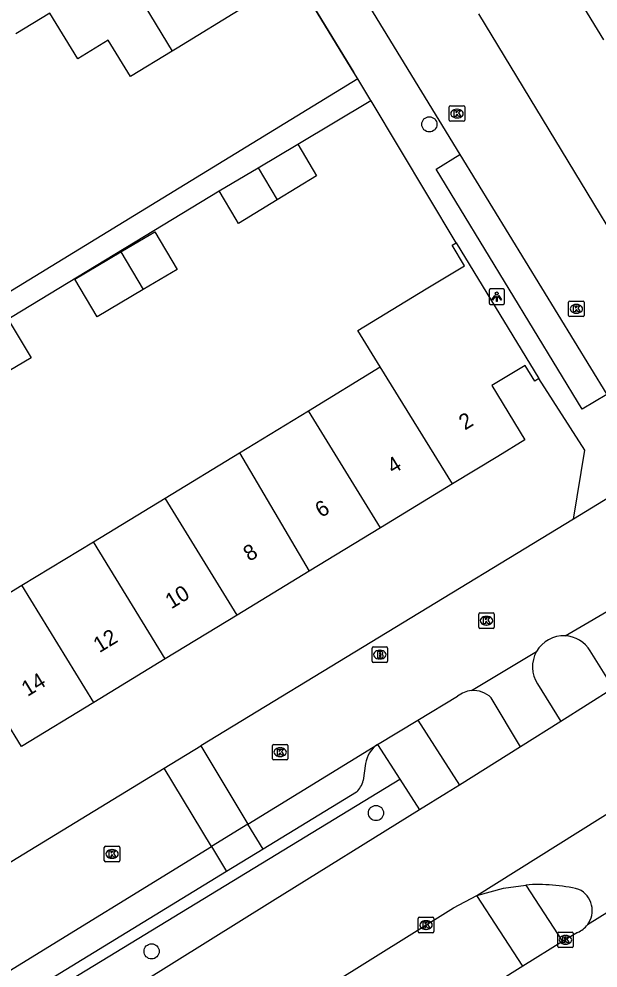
# Model space of a CAD drawing. Extents: x 157767 to 159171, y 387842 to 389425.
# Drawn here: x 158290.9 to 158328.2, y 388283.9 to 388345 of the extents above; entities that cross this region are included whole.
import ezdxf

# ---------------------------------------------------------------- set-up
doc = ezdxf.new("R2010")
doc.units = 0
for name, color, linetype in [('IMGEO_Boom', 7, 'Continuous'), ('IMGEO_Brandkraan', 7, 'Continuous'), ('IMGEO_Fietspad_open', 7, 'Continuous'), ('IMGEO_Kolk', 7, 'Continuous'), ('IMGEO_Lichtpunt', 7, 'Continuous'), ('IMGEO_Muur', 7, 'Continuous'), ('IMGEO_Pand', 7, 'Continuous'), ('IMGEO_Pand_nummerreeks', 7, 'Continuous'), ('IMGEO_Parkeervlak_open', 7, 'Continuous'), ('IMGEO_Rijbaan_lokaal_gesloten', 7, 'Continuous'), ('IMGEO_Rijbaan_lokaal_open', 7, 'Continuous'), ('IMGEO_Voetpad_open', 7, 'Continuous')]:
    doc.layers.add(name, color=color, linetype=linetype)

msp = doc.modelspace()

# ---------------------------------------------------------------- linework, layer by layer
at = {"layer": 'IMGEO_Boom'}
for centre in [(158317.365, 388338.17), (158313.928, 388293.831), (158299.48, 388284.927)]:
    msp.add_circle(centre, 0.489, dxfattribs=at)
at = {"layer": 'IMGEO_Brandkraan'}
for p, q in [((158313.676, 388303.603), (158313.676, 388304.455)), ((158313.751, 388304.529), (158314.603, 388304.529)), ((158314.164, 388304.309), (158314.189, 388304.309)), ((158314.677, 388304.455), (158314.677, 388303.603)), ((158314.603, 388303.529), (158313.751, 388303.529)), ((158314.187, 388303.749), (158314.162, 388303.749))]:
    msp.add_line(p, q, dxfattribs=at)
for points in [[(158313.676, 388303.603), (158313.676, 388304.455)], [(158313.751, 388304.529), (158314.603, 388304.529)], [(158314.024, 388304.229), (158314.024, 388303.829), (158314.237, 388303.829)], [(158314.255, 388304.229), (158314.024, 388304.229)], [(158314.203, 388304.148), (158314.149, 388304.148), (158314.149, 388304.072)], [(158314.149, 388304.072), (158314.202, 388304.072)], [(158314.211, 388303.996), (158314.149, 388303.996), (158314.149, 388303.915)], [(158314.677, 388304.455), (158314.677, 388303.603)], [(158314.603, 388303.529), (158313.751, 388303.529)], [(158314.149, 388303.915), (158314.211, 388303.915)]]:
    msp.add_lwpolyline(points, dxfattribs=at)
for centre, radius, start, end in [((158313.753, 388304.453), 0.0765, 91.55205, 178.44795), ((158313.753, 388304.453), 0.0765, 91.55205, 178.44795), ((158314.204, 388304.11), 0.0379, 267.82845, 90.93552), ((158314.212, 388303.955), 0.0404, 269.87594, 90.50774), ((158314.259, 388304.084), 0.145, 59.4692, 91.53667), ((158314.284, 388304.131), 0.0922, 285.51372, 58.15012), ((158314.289, 388303.939), 0.105, 301.31148, 78.98903), ((158314.601, 388304.453), 0.0765, 1.55205, 88.44795), ((158314.601, 388304.453), 0.0765, 1.55205, 88.44795), ((158313.753, 388303.605), 0.0765, 181.55205, 268.44795), ((158313.753, 388303.605), 0.0765, 181.55205, 268.44795), ((158314.243, 388304.08), 0.251, 268.66757, 293.53466), ((158314.601, 388303.605), 0.0765, 271.55205, 358.44795), ((158314.601, 388303.605), 0.0765, 271.55205, 358.44795)]:
    msp.add_arc(centre, radius, start, end, dxfattribs=at)
for centre, major_axis, ratio, start_param, end_param in [((158314.163, 388304.029), (-0.387, 0.002), 0.722429, 4.712389, 7.853982), ((158314.188, 388304.029), (-0.39, 0.002), 0.717154, 1.570796, 4.712389)]:
    msp.add_ellipse(centre, major_axis=major_axis, ratio=ratio, start_param=start_param, end_param=end_param, dxfattribs=at)
at = {"layer": 'IMGEO_Fietspad_open'}
for points in [[(158329.232, 388301.865), (158327.728, 388304.268)], [(158324.329, 388302.14), (158325.841, 388299.724)], [(158323.243, 388298.097), (158321.354, 388301.255)]]:
    msp.add_lwpolyline(points, dxfattribs=at)
for centre, radius, start, end in [((158326.011, 388303.236), 2.003, 31.00536, 87.31665), ((158326.009, 388303.234), 2.005, 150.38611, 213.07532), ((158320.212, 388300.073), 1.643, 45.99612, 95.00724)]:
    msp.add_arc(centre, radius, start, end, dxfattribs=at)
at = {"layer": 'IMGEO_Kolk'}
for p, q in [((158318.643, 388338.438), (158318.643, 388339.29)), ((158318.718, 388339.364), (158319.57, 388339.364)), ((158319.131, 388339.144), (158319.156, 388339.144)), ((158319.644, 388339.29), (158319.644, 388338.438)), ((158319.57, 388338.364), (158318.718, 388338.364)), ((158319.154, 388338.584), (158319.129, 388338.584)), ((158326.333, 388325.866), (158326.333, 388326.718)), ((158326.408, 388326.792), (158327.26, 388326.792)), ((158326.821, 388326.572), (158326.846, 388326.572)), ((158327.334, 388326.718), (158327.334, 388325.866)), ((158326.844, 388326.012), (158326.819, 388326.012)), ((158327.26, 388325.792), (158326.408, 388325.792)), ((158320.54, 388305.788), (158320.54, 388306.64)), ((158320.615, 388306.714), (158321.467, 388306.714)), ((158321.028, 388306.494), (158321.053, 388306.494)), ((158321.541, 388306.64), (158321.541, 388305.788)), ((158321.051, 388305.934), (158321.026, 388305.934)), ((158321.467, 388305.714), (158320.615, 388305.714)), ((158307.256, 388297.324), (158307.256, 388298.176)), ((158307.331, 388298.25), (158308.183, 388298.25)), ((158307.744, 388298.03), (158307.769, 388298.03)), ((158308.257, 388298.176), (158308.257, 388297.324)), ((158308.183, 388297.25), (158307.331, 388297.25)), ((158307.767, 388297.47), (158307.742, 388297.47)), ((158296.435, 388290.769), (158296.435, 388291.621)), ((158296.51, 388291.695), (158297.362, 388291.695)), ((158296.923, 388291.475), (158296.948, 388291.475)), ((158297.436, 388291.621), (158297.436, 388290.769)), ((158297.362, 388290.695), (158296.51, 388290.695)), ((158296.946, 388290.915), (158296.921, 388290.915)), ((158316.653, 388286.194), (158316.653, 388287.046)), ((158316.728, 388287.12), (158317.58, 388287.12)), ((158317.141, 388286.9), (158317.166, 388286.9)), ((158317.654, 388287.046), (158317.654, 388286.194)), ((158317.164, 388286.34), (158317.139, 388286.34)), ((158317.58, 388286.12), (158316.728, 388286.12)), ((158325.631, 388285.241), (158325.631, 388286.093)), ((158325.706, 388286.167), (158326.558, 388286.167)), ((158326.119, 388285.947), (158326.144, 388285.947)), ((158326.632, 388286.093), (158326.632, 388285.241)), ((158326.558, 388285.167), (158325.706, 388285.167)), ((158326.142, 388285.387), (158326.117, 388285.387))]:
    msp.add_line(p, q, dxfattribs=at)
for points in [[(158318.643, 388338.438), (158318.643, 388339.29)], [(158318.718, 388339.364), (158319.57, 388339.364)], [(158318.964, 388339.064), (158319.087, 388339.064), (158319.087, 388338.913), (158319.217, 388339.064), (158319.381, 388339.064), (158319.235, 388338.913), (158319.388, 388338.664), (158319.236, 388338.664), (158319.151, 388338.828), (158319.087, 388338.761), (158319.087, 388338.664), (158318.964, 388338.664), (158318.964, 388339.064)], [(158319.644, 388339.29), (158319.644, 388338.438)], [(158319.57, 388338.364), (158318.718, 388338.364)], [(158326.333, 388325.866), (158326.333, 388326.718)], [(158326.408, 388326.792), (158327.26, 388326.792)], [(158327.334, 388326.718), (158327.334, 388325.866)], [(158326.654, 388326.492), (158326.777, 388326.492), (158326.777, 388326.341), (158326.907, 388326.492), (158327.071, 388326.492), (158326.925, 388326.341), (158327.078, 388326.092), (158326.926, 388326.092), (158326.841, 388326.256), (158326.777, 388326.189), (158326.777, 388326.092), (158326.654, 388326.092), (158326.654, 388326.492)], [(158327.26, 388325.792), (158326.408, 388325.792)], [(158320.54, 388305.788), (158320.54, 388306.64)], [(158320.615, 388306.714), (158321.467, 388306.714)], [(158320.861, 388306.414), (158320.984, 388306.414), (158320.984, 388306.263), (158321.114, 388306.414), (158321.278, 388306.414), (158321.132, 388306.263), (158321.285, 388306.014), (158321.133, 388306.014), (158321.048, 388306.178), (158320.984, 388306.111), (158320.984, 388306.014), (158320.861, 388306.014), (158320.861, 388306.414)], [(158321.541, 388306.64), (158321.541, 388305.788)], [(158321.467, 388305.714), (158320.615, 388305.714)], [(158307.256, 388297.324), (158307.256, 388298.176)], [(158307.331, 388298.25), (158308.183, 388298.25)], [(158307.577, 388297.95), (158307.7, 388297.95), (158307.7, 388297.799), (158307.83, 388297.95), (158307.994, 388297.95), (158307.848, 388297.799), (158308.001, 388297.55), (158307.849, 388297.55), (158307.764, 388297.714), (158307.7, 388297.647), (158307.7, 388297.55), (158307.577, 388297.55), (158307.577, 388297.95)], [(158308.257, 388298.176), (158308.257, 388297.324)], [(158308.183, 388297.25), (158307.331, 388297.25)], [(158296.435, 388290.769), (158296.435, 388291.621)], [(158296.51, 388291.695), (158297.362, 388291.695)], [(158296.756, 388291.395), (158296.879, 388291.395), (158296.879, 388291.244), (158297.009, 388291.395), (158297.173, 388291.395), (158297.027, 388291.244), (158297.18, 388290.995), (158297.028, 388290.995), (158296.943, 388291.159), (158296.879, 388291.092), (158296.879, 388290.995), (158296.756, 388290.995), (158296.756, 388291.395)], [(158297.436, 388291.621), (158297.436, 388290.769)], [(158297.362, 388290.695), (158296.51, 388290.695)], [(158316.653, 388286.194), (158316.653, 388287.046)], [(158316.728, 388287.12), (158317.58, 388287.12)], [(158317.654, 388287.046), (158317.654, 388286.194)], [(158316.974, 388286.82), (158317.097, 388286.82), (158317.097, 388286.669), (158317.227, 388286.82), (158317.391, 388286.82), (158317.245, 388286.669), (158317.398, 388286.42), (158317.246, 388286.42), (158317.161, 388286.584), (158317.097, 388286.517), (158317.097, 388286.42), (158316.974, 388286.42), (158316.974, 388286.82)], [(158317.58, 388286.12), (158316.728, 388286.12)], [(158325.631, 388285.241), (158325.631, 388286.093)], [(158325.706, 388286.167), (158326.558, 388286.167)], [(158325.952, 388285.867), (158326.075, 388285.867), (158326.075, 388285.716), (158326.205, 388285.867), (158326.369, 388285.867), (158326.223, 388285.716), (158326.376, 388285.467), (158326.224, 388285.467), (158326.139, 388285.631), (158326.075, 388285.564), (158326.075, 388285.467), (158325.952, 388285.467), (158325.952, 388285.867)], [(158326.632, 388286.093), (158326.632, 388285.241)], [(158326.558, 388285.167), (158325.706, 388285.167)]]:
    msp.add_lwpolyline(points, dxfattribs=at)
for centre, start, end in [((158318.72, 388339.288), 91.55205, 178.44795), ((158318.72, 388339.288), 91.55205, 178.44795), ((158319.568, 388339.288), 1.55205, 88.44795), ((158319.568, 388339.288), 1.55205, 88.44795), ((158318.72, 388338.44), 181.55205, 268.44795), ((158318.72, 388338.44), 181.55205, 268.44795), ((158319.568, 388338.44), 271.55205, 358.44795), ((158319.568, 388338.44), 271.55205, 358.44795), ((158326.41, 388326.716), 91.55205, 178.44795), ((158326.41, 388326.716), 91.55205, 178.44795), ((158327.258, 388326.716), 1.55205, 88.44795), ((158327.258, 388326.716), 1.55205, 88.44795), ((158326.41, 388325.868), 181.55205, 268.44795), ((158326.41, 388325.868), 181.55205, 268.44795), ((158327.258, 388325.868), 271.55205, 358.44795), ((158327.258, 388325.868), 271.55205, 358.44795), ((158320.617, 388306.638), 91.55205, 178.44795), ((158320.617, 388306.638), 91.55205, 178.44795), ((158321.465, 388306.638), 1.55205, 88.44795), ((158321.465, 388306.638), 1.55205, 88.44795), ((158320.617, 388305.79), 181.55205, 268.44795), ((158320.617, 388305.79), 181.55205, 268.44795), ((158321.465, 388305.79), 271.55205, 358.44795), ((158321.465, 388305.79), 271.55205, 358.44795), ((158307.333, 388298.174), 91.55205, 178.44795), ((158307.333, 388298.174), 91.55205, 178.44795), ((158308.181, 388298.174), 1.55205, 88.44795), ((158308.181, 388298.174), 1.55205, 88.44795), ((158307.333, 388297.326), 181.55205, 268.44795), ((158307.333, 388297.326), 181.55205, 268.44795), ((158308.181, 388297.326), 271.55205, 358.44795), ((158308.181, 388297.326), 271.55205, 358.44795), ((158296.512, 388291.619), 91.55205, 178.44795), ((158296.512, 388291.619), 91.55205, 178.44795), ((158297.36, 388291.619), 1.55205, 88.44795), ((158297.36, 388291.619), 1.55205, 88.44795), ((158296.512, 388290.771), 181.55205, 268.44795), ((158296.512, 388290.771), 181.55205, 268.44795), ((158297.36, 388290.771), 271.55205, 358.44795), ((158297.36, 388290.771), 271.55205, 358.44795), ((158316.73, 388287.044), 91.55205, 178.44795), ((158316.73, 388287.044), 91.55205, 178.44795), ((158317.578, 388287.044), 1.55205, 88.44795), ((158317.578, 388287.044), 1.55205, 88.44795), ((158316.73, 388286.196), 181.55205, 268.44795), ((158316.73, 388286.196), 181.55205, 268.44795), ((158317.578, 388286.196), 271.55205, 358.44795), ((158317.578, 388286.196), 271.55205, 358.44795), ((158325.708, 388286.091), 91.55205, 178.44795), ((158325.708, 388286.091), 91.55205, 178.44795), ((158326.556, 388286.091), 1.55205, 88.44795), ((158326.556, 388286.091), 1.55205, 88.44795), ((158325.708, 388285.243), 181.55205, 268.44795), ((158325.708, 388285.243), 181.55205, 268.44795), ((158326.556, 388285.243), 271.55205, 358.44795), ((158326.556, 388285.243), 271.55205, 358.44795)]:
    msp.add_arc(centre, 0.0765, start, end, dxfattribs=at)
for centre, major_axis, ratio, start_param, end_param in [((158319.13, 388338.864), (-0.387, 0.002), 0.722429, 4.712389, 7.853982), ((158319.155, 388338.864), (-0.39, 0.002), 0.717154, 1.570796, 4.712389), ((158326.82, 388326.292), (-0.387, 0.002), 0.722429, 4.712389, 7.853982), ((158326.845, 388326.292), (-0.39, 0.002), 0.717154, 1.570796, 4.712389), ((158321.027, 388306.214), (-0.387, 0.002), 0.722429, 4.712389, 7.853982), ((158321.052, 388306.214), (-0.39, 0.002), 0.717154, 1.570796, 4.712389), ((158307.743, 388297.75), (-0.387, 0.002), 0.722429, 4.712389, 7.853982), ((158307.768, 388297.75), (-0.39, 0.002), 0.717154, 1.570796, 4.712389), ((158296.922, 388291.195), (-0.387, 0.002), 0.722429, 4.712389, 7.853982), ((158296.947, 388291.195), (-0.39, 0.002), 0.717154, 1.570796, 4.712389), ((158317.14, 388286.62), (-0.387, 0.002), 0.722429, 4.712389, 7.853982), ((158317.165, 388286.62), (-0.39, 0.002), 0.717154, 1.570796, 4.712389), ((158326.118, 388285.667), (-0.387, 0.002), 0.722429, 4.712389, 7.853982), ((158326.143, 388285.667), (-0.39, 0.002), 0.717154, 1.570796, 4.712389)]:
    msp.add_ellipse(centre, major_axis=major_axis, ratio=ratio, start_param=start_param, end_param=end_param, dxfattribs=at)
at = {"layer": 'IMGEO_Lichtpunt'}
for p, q in [((158321.207, 388327.479), (158321.207, 388326.672)), ((158321.207, 388327.479), (158321.207, 388326.672)), ((158322.109, 388327.574), (158321.301, 388327.574)), ((158322.109, 388327.574), (158321.301, 388327.574)), ((158322.203, 388326.672), (158322.203, 388327.479)), ((158322.203, 388326.672), (158322.203, 388327.479)), ((158321.301, 388326.578), (158322.109, 388326.578)), ((158321.301, 388326.578), (158322.109, 388326.578))]:
    msp.add_line(p, q, dxfattribs=at)
for points in [[(158321.581, 388327.143), (158321.62, 388327.115), (158321.432, 388326.853), (158321.394, 388326.88), (158321.581, 388327.143)], [(158321.683, 388327.095), (158321.73, 388327.095), (158321.73, 388326.773), (158321.683, 388326.773), (158321.683, 388327.095)], [(158321.793, 388327.115), (158321.831, 388327.142), (158322.018, 388326.88), (158321.979, 388326.852), (158321.793, 388327.115)]]:
    msp.add_lwpolyline(points, dxfattribs=at)
msp.add_circle((158321.706, 388327.277), 0.0994, dxfattribs=at)
for centre, start, end in [((158321.301, 388327.479), 90, 180), ((158321.301, 388327.479), 90, 180), ((158322.109, 388327.479), 0, 90), ((158322.109, 388327.479), 0, 90), ((158321.301, 388326.672), 180, 270), ((158321.301, 388326.672), 180, 270), ((158322.109, 388326.672), 270, 0), ((158322.109, 388326.672), 270, 360)]:
    msp.add_arc(centre, 0.0946, start, end, dxfattribs=at)
at = {"layer": 'IMGEO_Muur'}
msp.add_lwpolyline([(158306.661, 388351.075), (158312.502, 388341.518)], dxfattribs=at)
at = {"layer": 'IMGEO_Pand'}
for points in [[(158297.286, 388348.689), (158299.505, 388350.041), (158295.312, 388356.923), (158300.069, 388359.821), (158304.457, 388352.62), (158305.256, 388353.106), (158306.539, 388351), (158303.348, 388349.056), (158305.401, 388345.685), (158301.132, 388343.084), (158300.798, 388342.88)], [(158297.286, 388348.689), (158300.798, 388342.88)], [(158328.599, 388343.609), (158325.682, 388348.394)], [(158300.798, 388342.88), (158298.113, 388341.244), (158296.687, 388343.584), (158294.722, 388342.387), (158292.934, 388345.322), (158290.746, 388343.989)], [(158306.336, 388335.376), (158308.898, 388336.891)], [(158308.898, 388336.891), (158310.102, 388334.844), (158307.572, 388333.303)], [(158303.828, 388333.893), (158306.336, 388335.376)], [(158306.336, 388335.376), (158307.572, 388333.303)], [(158307.572, 388333.303), (158305.075, 388331.782), (158304.934, 388332.051), (158303.828, 388333.893)], [(158297.499, 388329.957), (158299.688, 388331.251), (158301.123, 388328.823), (158298.935, 388327.529)], [(158314.207, 388322.548), (158312.761, 388324.887), (158317.166, 388327.569), (158319.626, 388329.067), (158318.825, 388330.382), (158319.098, 388330.549)], [(158319.098, 388330.549), (158324.424, 388321.803)], [(158298.935, 388327.529), (158295.976, 388325.78), (158294.541, 388328.207), (158297.499, 388329.957)], [(158297.499, 388329.957), (158298.935, 388327.529)], [(158287.916, 388324.085), (158290.318, 388325.506), (158291.716, 388323.143), (158289.349, 388321.743)], [(158309.582, 388319.731), (158314.207, 388322.548)], [(158318.861, 388315.02), (158314.207, 388322.548)], [(158324.424, 388321.803), (158324.151, 388321.636), (158323.532, 388322.653), (158321.388, 388321.347), (158323.515, 388317.854), (158321.764, 388316.788), (158318.861, 388315.02)], [(158305.131, 388317.02), (158309.582, 388319.731)], [(158314.215, 388312.19), (158309.582, 388319.731)], [(158300.357, 388314.113), (158305.131, 388317.02)], [(158305.131, 388317.02), (158309.628, 388309.396)], [(158318.861, 388315.02), (158314.215, 388312.19)], [(158295.741, 388311.301), (158300.357, 388314.113)], [(158304.99, 388306.572), (158300.357, 388314.113)], [(158314.215, 388312.19), (158309.628, 388309.396)], [(158291.133, 388308.495), (158295.741, 388311.301)], [(158300.361, 388303.752), (158295.741, 388311.301)], [(158309.628, 388309.396), (158304.99, 388306.572)], [(158286.442, 388305.638), (158286.546, 388305.701), (158291.133, 388308.495)], [(158295.766, 388300.954), (158291.133, 388308.495)], [(158304.99, 388306.572), (158300.361, 388303.752)], [(158300.361, 388303.752), (158295.766, 388300.954)], [(158295.766, 388300.954), (158291.112, 388298.119), (158290.042, 388299.842)]]:
    msp.add_lwpolyline(points, dxfattribs=at)
at = {"layer": 'IMGEO_Parkeervlak_open'}
for points in [[(158306.654, 388291.5), (158305.681, 388293.117)], [(158303.338, 388291.678), (158304.31, 388290.069)]]:
    msp.add_lwpolyline(points, dxfattribs=at)
at = {"layer": 'IMGEO_Rijbaan_lokaal_gesloten'}
for points in [[(158320.427, 388288.517), (158344.078, 388303.351)], [(158329.232, 388301.865), (158325.841, 388299.724)], [(158325.841, 388299.724), (158323.243, 388298.097)], [(158323.243, 388298.097), (158319.303, 388295.635)], [(158342.783, 388296.105), (158327.545, 388286.639)], [(158319.303, 388295.635), (158318.479, 388295.12), (158316.732, 388294.034)], [(158316.732, 388294.034), (158307.259, 388288.147), (158296.76, 388281.603), (158293.929, 388279.825)], [(158253.486, 388246.832), (158258.547, 388250), (158260.49, 388251.216), (158270.632, 388257.554), (158279.411, 388263.075), (158289.832, 388269.56), (158301.132, 388276.553), (158311.051, 388282.809), (158318.918, 388287.723), (158320.427, 388288.517)], [(158326.908, 388286.149), (158325.945, 388285.55)], [(158325.945, 388285.55), (158323.39, 388283.962)], [(158323.39, 388283.962), (158320.172, 388281.961), (158311.965, 388276.829), (158301.424, 388270.224), (158292.876, 388264.893), (158285.85, 388260.547), (158277.711, 388255.433), (158269.832, 388250.589), (158268.881, 388250), (158261.994, 388245.734), (158256.361, 388242.184)]]:
    msp.add_lwpolyline(points, dxfattribs=at)
msp.add_arc((158326.34, 388287.546), 1.508, 292.11856, 323.01862, dxfattribs=at)
at = {"layer": 'IMGEO_Rijbaan_lokaal_open'}
for points in [[(158313.03, 388346.527), (158319.326, 388336.236)], [(158320.536, 388345.274), (158336.567, 388318.836)], [(158319.326, 388336.236), (158328.783, 388320.779)], [(158331.773, 388315.892), (158326.649, 388312.756)], [(158326.649, 388312.756), (158302.653, 388298.156)], [(158326.105, 388305.237), (158329.827, 388307.397)], [(158320.069, 388301.71), (158324.266, 388304.225)], [(158316.619, 388299.808), (158319.186, 388301.356)], [(158314.034, 388298.249), (158316.619, 388299.808)], [(158300.294, 388296.72), (158302.653, 388298.156)], [(158302.653, 388298.156), (158305.681, 388293.117)], [(158305.681, 388293.117), (158314.034, 388298.249)], [(158280.333, 388291.935), (158280.569, 388292.079), (158289.195, 388289.967), (158300.294, 388296.72)], [(158303.338, 388291.678), (158300.294, 388296.72)], [(158305.681, 388293.117), (158303.338, 388291.678)], [(158290.001, 388283.484), (158303.338, 388291.678)], [(158320.427, 388288.517), (158322.14, 388288.992), (158323.568, 388289.196)]]:
    msp.add_lwpolyline(points, dxfattribs=at)
for centre, radius, start, end in [((158326.01, 388303.233), 2.006, 87.27429, 150.3736), ((158320.206, 388300.09), 1.626, 94.83821, 128.85408), ((158324.405, 388278.283), 10.945, 76.30697, 94.3871), ((158326.337, 388287.553), 1.515, 322.8904, 64.20949)]:
    msp.add_arc(centre, radius, start, end, dxfattribs=at)
at = {"layer": 'IMGEO_Voetpad_open'}
for points in [[(158312.755, 388341.098), (158312.502, 388341.518), (158306.661, 388351.075), (158298.895, 388363.783)], [(158312.755, 388341.098), (158271.151, 388315.645), (158213.37, 388335.454)], [(158313.595, 388339.7), (158312.755, 388341.098)], [(158308.898, 388336.891), (158313.595, 388339.7)], [(158319.098, 388330.549), (158313.609, 388339.677), (158313.595, 388339.7)], [(158328.783, 388320.779), (158327.208, 388319.833), (158317.793, 388335.287), (158319.326, 388336.236)], [(158280.333, 388291.935), (158269.136, 388310.335), (158268.025, 388312.166), (158303.828, 388333.893)], [(158326.649, 388312.756), (158327.37, 388317.188), (158324.424, 388321.803)], [(158316.619, 388299.808), (158319.303, 388295.635)], [(158314.034, 388298.249), (158315.46, 388296.021)], [(158313.262, 388297.013), (158313.1, 388295.915)], [(158292.328, 388282.456), (158292.939, 388282.308), (158315.46, 388296.021)], [(158315.46, 388296.021), (158316.732, 388294.034)], [(158312.672, 388295.176), (158306.654, 388291.5)], [(158306.654, 388291.5), (158304.31, 388290.069)], [(158304.31, 388290.069), (158292.904, 388283.102)], [(158323.568, 388289.196), (158325.945, 388285.55)], [(158323.39, 388283.962), (158320.427, 388288.517)]]:
    msp.add_lwpolyline(points, dxfattribs=at)
for centre, radius, start, end in [((158315.076, 388296.739), 1.834, 124.60389, 171.41869), ((158311.68, 388296.244), 1.457, 312.88614, 346.95836)]:
    msp.add_arc(centre, radius, start, end, dxfattribs=at)

# ---------------------------------------------------------------- texts
at = {"layer": 'IMGEO_Pand_nummerreeks'}
for s, rotation, p in [('2', 31.34079, (158319.653, 388318.452)), ('4', 31.34299, (158315.026, 388315.634)), ('6', 31.34299, (158310.397, 388312.815)), ('8', 31.34299, (158305.771, 388309.997)), ('10', 31.34299, (158300.748, 388306.938)), ('12', 31.34299, (158296.114, 388304.116)), ('14', 31.34079, (158291.488, 388301.3))]:
    msp.add_text(s, height=1, rotation=rotation, dxfattribs=at).set_placement(p)

doc.saveas('drawing.dxf')
